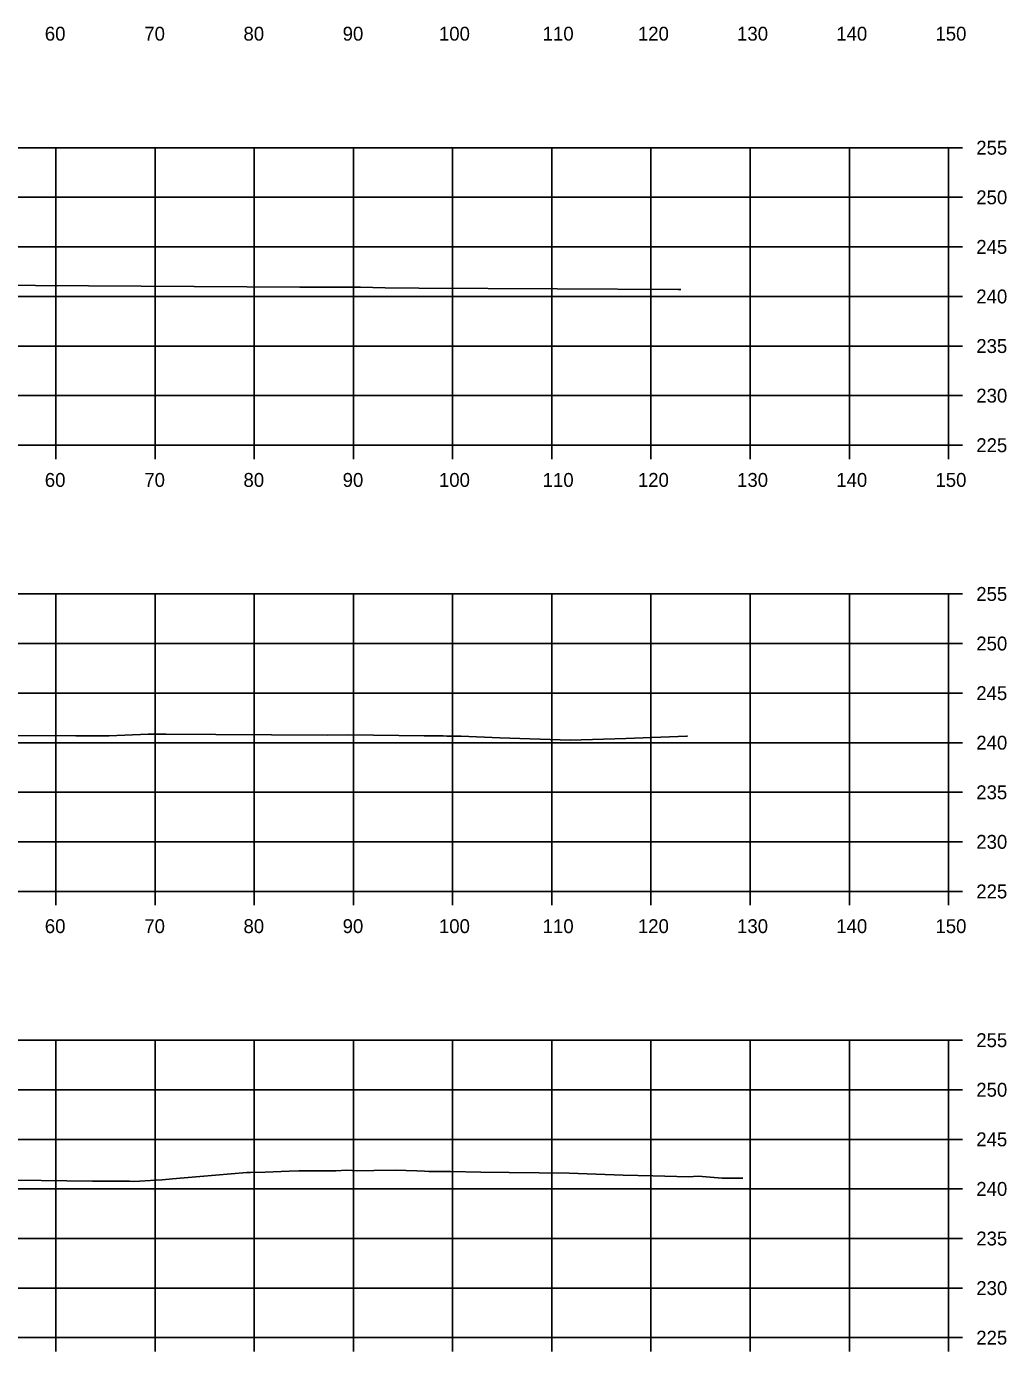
# Model space of a CAD drawing. Extents: x 1369627 to 1374022, y 380035 to 398173.
# Drawn here: x 1371595.9 to 1371694.7, y 383688.1 to 383821.7 of the extents above; entities that cross this region are included whole.
import ezdxf

# ---------------------------------------------------------------- set-up
doc = ezdxf.new("R2010")
doc.units = 0
for name, color, linetype in [('R_Axis', 7, 'Continuous'), ('R_Axis Annot', 7, 'Continuous'), ('R_Exist Surface', 7, 'Continuous'), ('R_Grid', 7, 'Continuous')]:
    doc.layers.add(name, color=color, linetype=linetype)

msp = doc.modelspace()

# ---------------------------------------------------------------- linework, layer by layer
at = {"layer": 'R_Axis'}
for p, q in [((1371688.85, 383779.5), (1371688.85, 383809.5)), ((1371690.25, 383809.5), (1371688.85, 383809.5)), ((1371690.25, 383804.5), (1371688.85, 383804.5)), ((1371690.25, 383799.5), (1371688.85, 383799.5)), ((1371690.25, 383794.5), (1371688.85, 383794.5)), ((1371690.25, 383789.5), (1371688.85, 383789.5)), ((1371690.25, 383784.5), (1371688.85, 383784.5)), ((1371388.85, 383779.5), (1371688.85, 383779.5)), ((1371598.85, 383778.1), (1371598.85, 383779.5)), ((1371608.85, 383778.1), (1371608.85, 383779.5)), ((1371618.85, 383778.1), (1371618.85, 383779.5)), ((1371628.85, 383778.1), (1371628.85, 383779.5)), ((1371638.85, 383778.1), (1371638.85, 383779.5)), ((1371648.85, 383778.1), (1371648.85, 383779.5)), ((1371658.85, 383778.1), (1371658.85, 383779.5)), ((1371668.85, 383778.1), (1371668.85, 383779.5)), ((1371678.85, 383778.1), (1371678.85, 383779.5)), ((1371688.85, 383778.1), (1371688.85, 383779.5)), ((1371690.25, 383779.5), (1371688.85, 383779.5)), ((1371688.85, 383734.5), (1371688.85, 383764.5)), ((1371690.25, 383764.5), (1371688.85, 383764.5)), ((1371690.25, 383759.5), (1371688.85, 383759.5)), ((1371690.25, 383754.5), (1371688.85, 383754.5)), ((1371690.25, 383749.5), (1371688.85, 383749.5)), ((1371690.25, 383744.5), (1371688.85, 383744.5)), ((1371690.25, 383739.5), (1371688.85, 383739.5)), ((1371388.85, 383734.5), (1371688.85, 383734.5)), ((1371598.85, 383733.1), (1371598.85, 383734.5)), ((1371608.85, 383733.1), (1371608.85, 383734.5)), ((1371618.85, 383733.1), (1371618.85, 383734.5)), ((1371628.85, 383733.1), (1371628.85, 383734.5)), ((1371638.85, 383733.1), (1371638.85, 383734.5)), ((1371648.85, 383733.1), (1371648.85, 383734.5)), ((1371658.85, 383733.1), (1371658.85, 383734.5)), ((1371668.85, 383733.1), (1371668.85, 383734.5)), ((1371678.85, 383733.1), (1371678.85, 383734.5)), ((1371688.85, 383733.1), (1371688.85, 383734.5)), ((1371690.25, 383734.5), (1371688.85, 383734.5)), ((1371688.85, 383689.5), (1371688.85, 383719.5)), ((1371690.25, 383719.5), (1371688.85, 383719.5)), ((1371690.25, 383714.5), (1371688.85, 383714.5)), ((1371690.25, 383709.5), (1371688.85, 383709.5)), ((1371690.25, 383704.5), (1371688.85, 383704.5)), ((1371690.25, 383699.5), (1371688.85, 383699.5)), ((1371690.25, 383694.5), (1371688.85, 383694.5)), ((1371388.85, 383689.5), (1371688.85, 383689.5)), ((1371598.85, 383688.1), (1371598.85, 383689.5)), ((1371608.85, 383688.1), (1371608.85, 383689.5)), ((1371618.85, 383688.1), (1371618.85, 383689.5)), ((1371628.85, 383688.1), (1371628.85, 383689.5)), ((1371638.85, 383688.1), (1371638.85, 383689.5)), ((1371648.85, 383688.1), (1371648.85, 383689.5)), ((1371658.85, 383688.1), (1371658.85, 383689.5)), ((1371668.85, 383688.1), (1371668.85, 383689.5)), ((1371678.85, 383688.1), (1371678.85, 383689.5)), ((1371688.85, 383688.1), (1371688.85, 383689.5)), ((1371690.25, 383689.5), (1371688.85, 383689.5))]:
    msp.add_line(p, q, dxfattribs=at)
at = {"layer": 'R_Exist Surface'}
for points in [[(1371588.97, 383795.66), (1371596.78, 383795.59), (1371623.44, 383795.44), (1371629.57, 383795.45), (1371632.04, 383795.38), (1371635.45, 383795.34), (1371649.38, 383795.28), (1371661.58, 383795.21), (1371661.86, 383795.22)], [(1371591.76, 383750.22), (1371600.85, 383750.19), (1371602.57, 383750.2), (1371604.21, 383750.2), (1371608.14, 383750.37), (1371609.98, 383750.37), (1371614.98, 383750.31), (1371626.21, 383750.26), (1371628.31, 383750.29), (1371635.97, 383750.2), (1371637.89, 383750.18), (1371638.28, 383750.17), (1371639.72, 383750.17), (1371643.61, 383750), (1371650.71, 383749.74), (1371656.31, 383749.94), (1371662.47, 383750.17), (1371662.52, 383750.18)], [(1371592.2, 383705.42), (1371602.55, 383705.28), (1371605.28, 383705.27), (1371606.27, 383705.28), (1371606.69, 383705.26), (1371608.96, 383705.39), (1371609.57, 383705.41), (1371610.6, 383705.53), (1371613.37, 383705.74), (1371618.1, 383706.14), (1371618.46, 383706.15), (1371619.95, 383706.18), (1371622.38, 383706.28), (1371623.34, 383706.33), (1371627.07, 383706.34), (1371628.18, 383706.4), (1371629.26, 383706.33), (1371630.9, 383706.37), (1371633.09, 383706.38), (1371635.24, 383706.34), (1371636, 383706.29), (1371636.46, 383706.27), (1371638.62, 383706.25), (1371641.7, 383706.2), (1371644.56, 383706.14), (1371650.59, 383706.1), (1371656.03, 383705.89), (1371659.02, 383705.82), (1371662.67, 383705.73), (1371663.6, 383705.77), (1371666.04, 383705.59), (1371667.58, 383705.57), (1371668.1, 383705.6)]]:
    msp.add_lwpolyline(points, dxfattribs=at)
at = {"layer": 'R_Grid'}
for p, q in [((1371388.85, 383809.5), (1371688.85, 383809.5)), ((1371598.85, 383779.5), (1371598.85, 383809.5)), ((1371608.85, 383779.5), (1371608.85, 383809.5)), ((1371618.85, 383779.5), (1371618.85, 383809.5)), ((1371628.85, 383779.5), (1371628.85, 383809.5)), ((1371638.85, 383779.5), (1371638.85, 383809.5)), ((1371648.85, 383779.5), (1371648.85, 383809.5)), ((1371658.85, 383779.5), (1371658.85, 383809.5)), ((1371668.85, 383779.5), (1371668.85, 383809.5)), ((1371678.85, 383779.5), (1371678.85, 383809.5)), ((1371688.85, 383779.5), (1371688.85, 383809.5)), ((1371388.85, 383804.5), (1371688.85, 383804.5)), ((1371388.85, 383799.5), (1371688.85, 383799.5)), ((1371388.85, 383794.5), (1371688.85, 383794.5)), ((1371388.85, 383789.5), (1371688.85, 383789.5)), ((1371388.85, 383784.5), (1371688.85, 383784.5)), ((1371388.85, 383779.5), (1371688.85, 383779.5)), ((1371388.85, 383764.5), (1371688.85, 383764.5)), ((1371598.85, 383734.5), (1371598.85, 383764.5)), ((1371608.85, 383734.5), (1371608.85, 383764.5)), ((1371618.85, 383734.5), (1371618.85, 383764.5)), ((1371628.85, 383734.5), (1371628.85, 383764.5)), ((1371638.85, 383734.5), (1371638.85, 383764.5)), ((1371648.85, 383734.5), (1371648.85, 383764.5)), ((1371658.85, 383734.5), (1371658.85, 383764.5)), ((1371668.85, 383734.5), (1371668.85, 383764.5)), ((1371678.85, 383734.5), (1371678.85, 383764.5)), ((1371688.85, 383734.5), (1371688.85, 383764.5)), ((1371388.85, 383759.5), (1371688.85, 383759.5)), ((1371388.85, 383754.5), (1371688.85, 383754.5)), ((1371388.85, 383749.5), (1371688.85, 383749.5)), ((1371388.85, 383744.5), (1371688.85, 383744.5)), ((1371388.85, 383739.5), (1371688.85, 383739.5)), ((1371388.85, 383734.5), (1371688.85, 383734.5)), ((1371388.85, 383719.5), (1371688.85, 383719.5)), ((1371598.85, 383689.5), (1371598.85, 383719.5)), ((1371608.85, 383689.5), (1371608.85, 383719.5)), ((1371618.85, 383689.5), (1371618.85, 383719.5)), ((1371628.85, 383689.5), (1371628.85, 383719.5)), ((1371638.85, 383689.5), (1371638.85, 383719.5)), ((1371648.85, 383689.5), (1371648.85, 383719.5)), ((1371658.85, 383689.5), (1371658.85, 383719.5)), ((1371668.85, 383689.5), (1371668.85, 383719.5)), ((1371678.85, 383689.5), (1371678.85, 383719.5)), ((1371688.85, 383689.5), (1371688.85, 383719.5)), ((1371388.85, 383714.5), (1371688.85, 383714.5)), ((1371388.85, 383709.5), (1371688.85, 383709.5)), ((1371388.85, 383704.5), (1371688.85, 383704.5)), ((1371388.85, 383699.5), (1371688.85, 383699.5)), ((1371388.85, 383694.5), (1371688.85, 383694.5)), ((1371388.85, 383689.5), (1371688.85, 383689.5))]:
    msp.add_line(p, q, dxfattribs=at)

# ---------------------------------------------------------------- texts
at = {"layer": 'R_Axis Annot'}
for s, p in [('60', (1371597.73, 383820.3)), ('70', (1371607.76, 383820.3)), ('80', (1371617.76, 383820.3)), ('90', (1371627.76, 383820.3)), ('100', (1371637.47, 383820.3)), ('110', (1371647.93, 383820.3)), ('120', (1371657.53, 383820.3)), ('130', (1371667.53, 383820.3)), ('140', (1371677.53, 383820.3)), ('150', (1371687.53, 383820.3)), ('255', (1371691.65, 383808.8)), ('250', (1371691.65, 383803.8)), ('245', (1371691.65, 383798.8)), ('240', (1371691.65, 383793.8)), ('235', (1371691.65, 383788.8)), ('230', (1371691.65, 383783.8)), ('225', (1371691.65, 383778.8)), ('60', (1371597.73, 383775.3)), ('70', (1371607.76, 383775.3)), ('80', (1371617.76, 383775.3)), ('90', (1371627.76, 383775.3)), ('100', (1371637.47, 383775.3)), ('110', (1371647.93, 383775.3)), ('120', (1371657.53, 383775.3)), ('130', (1371667.53, 383775.3)), ('140', (1371677.53, 383775.3)), ('150', (1371687.53, 383775.3)), ('255', (1371691.65, 383763.8)), ('250', (1371691.65, 383758.8)), ('245', (1371691.65, 383753.8)), ('240', (1371691.65, 383748.8)), ('235', (1371691.65, 383743.8)), ('230', (1371691.65, 383738.8)), ('225', (1371691.65, 383733.8)), ('60', (1371597.73, 383730.3)), ('70', (1371607.76, 383730.3)), ('80', (1371617.76, 383730.3)), ('90', (1371627.76, 383730.3)), ('100', (1371637.47, 383730.3)), ('110', (1371647.93, 383730.3)), ('120', (1371657.53, 383730.3)), ('130', (1371667.53, 383730.3)), ('140', (1371677.53, 383730.3)), ('150', (1371687.53, 383730.3)), ('255', (1371691.65, 383718.8)), ('250', (1371691.65, 383713.8)), ('245', (1371691.65, 383708.8)), ('240', (1371691.65, 383703.8)), ('235', (1371691.65, 383698.8)), ('230', (1371691.65, 383693.8)), ('225', (1371691.65, 383688.8))]:
    msp.add_text(s, height=1.4, dxfattribs=at).set_placement(p)

doc.saveas('drawing.dxf')
